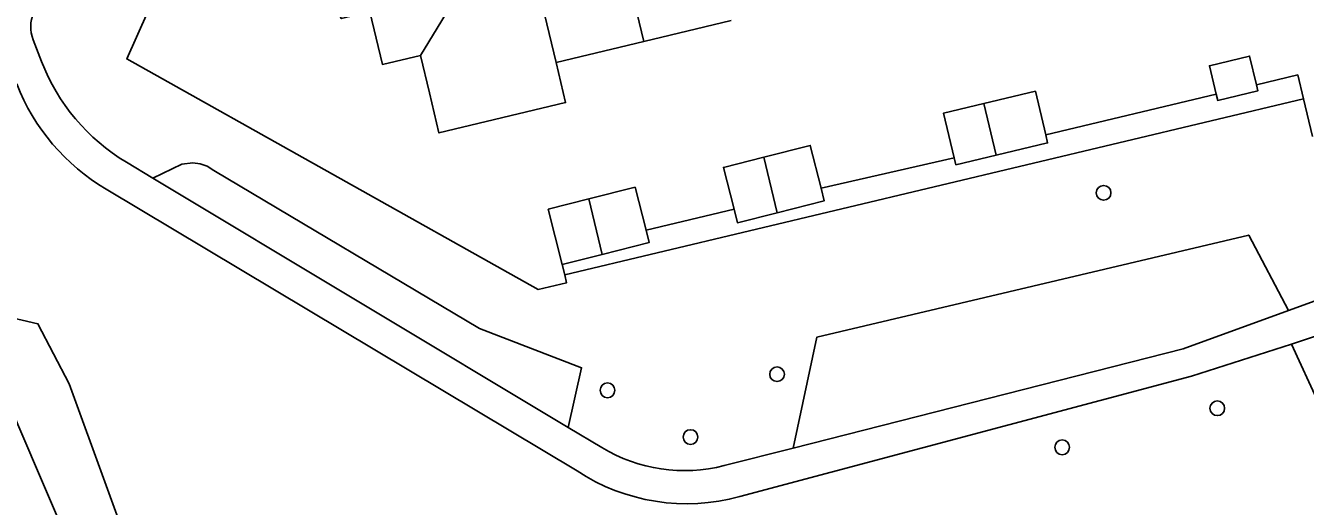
# Model space of a CAD drawing. Extents: x 158461 to 159795, y 387220 to 388672.
# Drawn here: x 159117.9 to 159203, y 388273.3 to 388305.3 of the extents above; entities that cross this region are included whole.
import ezdxf

# ---------------------------------------------------------------- set-up
doc = ezdxf.new("R2010")
doc.units = 0
for name, color, linetype in [('IMGEO_Boom', 7, 'Continuous'), ('IMGEO_Groenvoorziening', 7, 'Continuous'), ('IMGEO_Meer_plas_ven_vijver', 7, 'Continuous'), ('IMGEO_Pand', 7, 'Continuous'), ('IMGEO_Voetpad_halfverhard', 7, 'Continuous'), ('IMGEO_Voetpad_open', 7, 'Continuous')]:
    doc.layers.add(name, color=color, linetype=linetype)

msp = doc.modelspace()

# ---------------------------------------------------------------- linework, layer by layer
at = {"layer": 'IMGEO_Boom'}
for centre in [(159189.586, 388294.181), (159167.867, 388282.119), (159156.59, 388281.049), (159197.15, 388279.855), (159162.111, 388277.938), (159186.83, 388277.259)]:
    msp.add_circle(centre, 0.489, dxfattribs=at)
at = {"layer": 'IMGEO_Groenvoorziening'}
for points in [[(159124.696, 388309.515), (159125.994, 388306.172), (159124.611, 388303.082), (159151.988, 388287.755), (159153.868, 388288.203), (159153.746, 388288.731)], [(159202.879, 388300.439), (159203.48, 388297.916)], [(159126.342, 388295.163), (159128.289, 388296.087), (159129.017, 388296.178), (159129.502, 388296.111), (159129.963, 388295.944), (159130.402, 388295.667), (159148.084, 388285.166), (159154.869, 388282.552), (159153.977, 388278.576)], [(159168.93, 388277.205), (159170.504, 388284.575), (159199.239, 388291.372), (159201.881, 388286.347)], [(159241.206, 388288.092), (159237.696, 388286.369), (159208.328, 388279.425), (159207.698, 388279.031), (159207.106, 388278.829), (159206.486, 388278.755), (159205.863, 388278.811), (159205.266, 388278.995), (159204.72, 388279.299), (159204.249, 388279.711), (159203.874, 388280.211), (159202.093, 388284.114)], [(159114.225, 388286.503), (159118.712, 388285.478), (159120.785, 388281.472), (159125.62, 388268.209), (159127.554, 388264.203), (159128.245, 388261.578), (159129.488, 388259.229), (159131.837, 388258.815), (159133.909, 388259.644), (159138.745, 388259.92), (159140.521, 388258.292)]]:
    msp.add_lwpolyline(points, dxfattribs=at)
at = {"layer": 'IMGEO_Meer_plas_ven_vijver'}
msp.add_lwpolyline([(159140.521, 388258.292), (159140.167, 388258.209), (159140.087, 388258.192), (159133.433, 388256.75), (159132.673, 388256.646), (159131.823, 388256.711), (159130.983, 388256.851), (159130.158, 388257.065), (159129.356, 388257.353), (159129.241, 388257.406), (159128.457, 388257.817), (159127.714, 388258.295), (159127.016, 388258.839), (159126.369, 388259.442), (159125.779, 388260.101), (159125.251, 388260.81), (159124.787, 388261.563), (159124.393, 388262.355), (159117.374, 388278.786), (159114.225, 388286.503)], dxfattribs=at)
at = {"layer": 'IMGEO_Pand'}
for points in [[(159156.666, 388314.005), (159159.004, 388304.241)], [(159148.657, 388310.708), (159148.068, 388313.174), (159139.606, 388311.152), (159137.597, 388310.672), (159137.016, 388309.726), (159138.887, 388305.768), (159140.784, 388306.221), (159141.622, 388302.713), (159144.149, 388303.316)], [(159153.168, 388302.847), (159151.142, 388311.302)], [(159144.149, 388303.316), (159148.657, 388310.708)], [(159164.818, 388305.63), (159159.004, 388304.241)], [(159159.004, 388304.241), (159153.168, 388302.847)], [(159153.168, 388302.847), (159153.808, 388300.177), (159145.38, 388298.163), (159144.742, 388300.834), (159144.149, 388303.316)], [(159197.084, 388300.73), (159196.63, 388302.633), (159199.297, 388303.27), (159199.752, 388301.366)], [(159181.619, 388300.118), (159185.048, 388300.935), (159185.74, 388298.028)], [(159197.084, 388300.73), (159197.181, 388300.325), (159199.848, 388300.962), (159199.752, 388301.366)], [(159179.653, 388296.508), (159178.945, 388299.481), (159181.619, 388300.118)], [(159182.438, 388296.683), (159181.619, 388300.118)], [(159166.985, 388296.551), (159170.078, 388297.334), (159170.801, 388294.482)], [(159185.74, 388298.028), (159185.866, 388297.499), (159182.438, 388296.683)], [(159165.007, 388293.09), (159164.302, 388295.871), (159166.985, 388296.551)], [(159167.867, 388292.857), (159166.985, 388296.551)], [(159182.438, 388296.683), (159179.763, 388296.046), (159179.653, 388296.508)], [(159155.343, 388293.77), (159158.428, 388294.551), (159159.152, 388291.695)], [(159170.801, 388294.482), (159171.011, 388293.653), (159167.867, 388292.857)], [(159153.585, 388289.407), (159152.652, 388293.088), (159155.343, 388293.77)], [(159155.343, 388293.77), (159156.228, 388290.076)], [(159167.867, 388292.857), (159165.235, 388292.19), (159165.007, 388293.09)], [(159159.152, 388291.695), (159159.361, 388290.87), (159156.228, 388290.076)], [(159156.228, 388290.076), (159153.585, 388289.407)]]:
    msp.add_lwpolyline(points, dxfattribs=at)
at = {"layer": 'IMGEO_Voetpad_halfverhard'}
for points in [[(159118.387, 388304.362), (159118.945, 388302.919)], [(159124.588, 388296.216), (159126.342, 388295.163)], [(159153.977, 388278.576), (159126.342, 388295.163)], [(159154.57, 388275.686), (159123.245, 388294.425)], [(159202.093, 388284.114), (159210.455, 388286.911), (159217.884, 388289.24), (159238.331, 388294.051)], [(159201.881, 388286.347), (159209.956, 388289.282)], [(159201.881, 388286.347), (159194.881, 388283.803), (159168.93, 388277.205)], [(159202.093, 388284.114), (159195.44, 388281.988), (159165.383, 388273.979)], [(159153.977, 388278.576), (159156.208, 388277.237)], [(159164.351, 388276.041), (159168.93, 388277.205)]]:
    msp.add_lwpolyline(points, dxfattribs=at)
for centre, radius, start, end in [((159120.579, 388305.21), 2.35, 113.04468, 201.15197), ((159131.54, 388307.796), 13.506, 201.16563, 239.01987), ((159130.405, 388306.547), 14.079, 201.37037, 239.43288), ((159161.715, 388286.415), 10.703, 239.03292, 284.25597), ((159161.866, 388286.799), 13.293, 236.71453, 285.34348)]:
    msp.add_arc(centre, radius, start, end, dxfattribs=at)
at = {"layer": 'IMGEO_Voetpad_open'}
for points in [[(159199.752, 388301.366), (159202.502, 388302.021), (159202.879, 388300.439)], [(159185.74, 388298.028), (159197.084, 388300.73)], [(159153.746, 388288.731), (159202.879, 388300.439)], [(159170.801, 388294.482), (159179.653, 388296.508)], [(159159.152, 388291.695), (159165.007, 388293.09)], [(159153.746, 388288.731), (159153.585, 388289.407)]]:
    msp.add_lwpolyline(points, dxfattribs=at)

doc.saveas('drawing.dxf')
